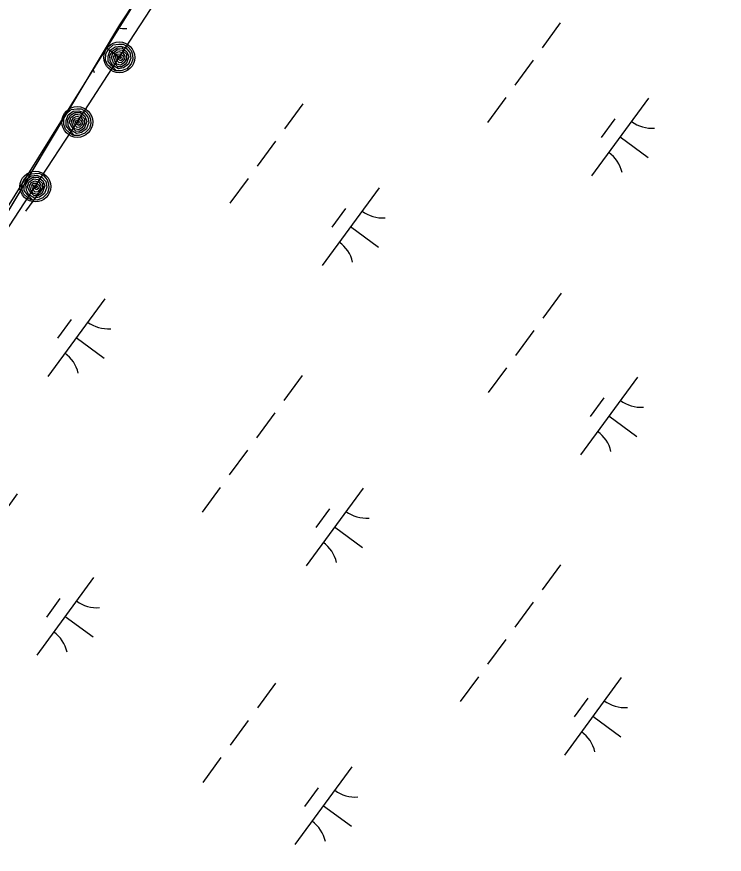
# Model space of a CAD drawing. Extents: x 3905714 to 3926767, y 183354 to 205755.
# Drawn here: x 3917716.6 to 3918084.1, y 191978.9 to 192413.8 of the extents above; entities that cross this region are included whole.
import ezdxf

# ---------------------------------------------------------------- set-up
doc = ezdxf.new("R2010")
doc.units = 0
for name, color, linetype in [('V-RIVR-EDGE', 7, 'Continuous'), ('V-RRAP-FSHR', 7, 'Continuous'), ('V-TOPO-SHOR', 7, 'Continuous'), ('V-WETL-SWMP', 7, 'Continuous')]:
    doc.layers.add(name, color=color, linetype=linetype)

msp = doc.modelspace()

# ---------------------------------------------------------------- linework, layer by layer
at = {"layer": 'V-RIVR-EDGE'}
msp.add_lwpolyline([(3919493.03, 195270.35), (3919305.22, 194922.64), (3919123, 194558.19), (3919063.5, 194396.42), (3918673.01, 193834.87), (3918364.35, 193295.63), (3917893.91, 192607.64), (3917620.57, 192168.81), (3917187.32, 191508.71)], dxfattribs=at)
at = {"layer": 'V-RRAP-FSHR'}
for points in [[(3917704.4, 192292.69), (3917726.21, 192325.6), (3917748.17, 192359.14), (3917769.82, 192392.67), (3917791.63, 192426.2), (3917813.4, 192459.76), (3917835.11, 192493.36), (3917856.82, 192526.95), (3917878.52, 192560.55), (3917900.23, 192594.15), (3917921.94, 192627.75), (3917943.64, 192661.34), (3917965.35, 192694.94), (3917987.57, 192728.54), (3918009.14, 192761.89), (3918031.43, 192795.11), (3918053.72, 192828.32), (3918076.7, 192861.53), (3918098.3, 192894.75)], [(3917767.87, 192385.61), (3917766.07, 192386.65), (3917763.69, 192388.89), (3917762.74, 192391.29), (3917762.9, 192394.5), (3917764.23, 192396.92), (3917766.67, 192399.17), (3917769.56, 192399.52), (3917771.83, 192399.58), (3917774.29, 192398.16), (3917775.94, 192396.25), (3917776.73, 192394.02), (3917776.86, 192391.81), (3917776.08, 192389.32), (3917773.7, 192386.78), (3917770.72, 192385.64), (3917768.32, 192385.71), (3917765.9, 192388.26), (3917764.07, 192390.6), (3917763.96, 192393.39), (3917765.12, 192396.41), (3917767.63, 192398.23), (3917770.63, 192398.55), (3917773.26, 192397.6), (3917775.26, 192395.26), (3917775.8, 192392.32), (3917774.58, 192389.11), (3917772.07, 192387.24), (3917769.34, 192386.68), (3917766.47, 192388.44), (3917765.15, 192390.87), (3917764.97, 192393.71), (3917766.25, 192396.16), (3917768.52, 192397.51), (3917771.28, 192397.56), (3917773.76, 192395.64), (3917774.75, 192392.97), (3917773.46, 192389.31), (3917771.05, 192387.81), (3917769.14, 192387.83), (3917766.9, 192389.91), (3917765.81, 192392.58), (3917766.49, 192394.92), (3917768.95, 192396.71), (3917771.3, 192396.4), (3917773.56, 192394.3), (3917773.56, 192391.89), (3917772.36, 192389.78), (3917770.53, 192388.63), (3917768.54, 192389.16), (3917767.46, 192390.83), (3917766.81, 192393.04), (3917767.84, 192394.85), (3917769.61, 192395.69), (3917771.69, 192395.03), (3917772.64, 192393.37), (3917772.5, 192391.61), (3917771.04, 192389.94), (3917769.72, 192389.79), (3917768.39, 192391.28), (3917767.93, 192393.15), (3917768.68, 192394.37), (3917770.24, 192394.51), (3917771.76, 192393.42), (3917771.58, 192391.79), (3917770.58, 192390.9), (3917769.14, 192391.7), (3917768.95, 192393.33), (3917770.1, 192393.59), (3917770.74, 192392.65), (3917770.46, 192391.85), (3917769.79, 192392.64)], [(3917746.07, 192352.08), (3917744.26, 192353.11), (3917741.88, 192355.36), (3917740.93, 192357.76), (3917741.1, 192360.96), (3917742.42, 192363.38), (3917744.87, 192365.63), (3917747.75, 192365.99), (3917750.02, 192366.05), (3917752.48, 192364.62), (3917754.13, 192362.71), (3917754.92, 192360.49), (3917755.05, 192358.28), (3917754.27, 192355.78), (3917751.89, 192353.25), (3917748.92, 192352.11), (3917746.51, 192352.17), (3917744.09, 192354.73), (3917742.26, 192357.07), (3917742.16, 192359.86), (3917743.31, 192362.87), (3917745.83, 192364.7), (3917748.83, 192365.01), (3917751.46, 192364.07), (3917753.46, 192361.72), (3917753.99, 192358.79), (3917752.77, 192355.57), (3917750.27, 192353.71), (3917747.53, 192353.15), (3917744.66, 192354.91), (3917743.35, 192357.34), (3917743.17, 192360.18), (3917744.45, 192362.63), (3917746.72, 192363.98), (3917749.48, 192364.03), (3917751.96, 192362.1), (3917752.95, 192359.44), (3917751.65, 192355.78), (3917749.24, 192354.27), (3917747.33, 192354.29), (3917745.09, 192356.38), (3917744, 192359.04), (3917744.69, 192361.39), (3917747.14, 192363.18), (3917749.49, 192362.87), (3917751.75, 192360.77), (3917751.76, 192358.36), (3917750.56, 192356.24), (3917748.73, 192355.1), (3917746.73, 192355.62), (3917745.66, 192357.3), (3917745, 192359.51), (3917746.03, 192361.31), (3917747.8, 192362.15), (3917749.89, 192361.5), (3917750.83, 192359.83), (3917750.7, 192358.07), (3917749.23, 192356.41), (3917747.91, 192356.25), (3917746.58, 192357.75), (3917746.12, 192359.62), (3917746.88, 192360.84), (3917748.43, 192360.98), (3917749.95, 192359.88), (3917749.77, 192358.26), (3917748.77, 192357.37), (3917747.34, 192358.16), (3917747.14, 192359.79), (3917748.29, 192360.06), (3917748.93, 192359.11), (3917748.66, 192358.32), (3917747.98, 192359.1)], [(3917724.26, 192318.55), (3917722.46, 192319.58), (3917720.08, 192321.83), (3917719.12, 192324.22), (3917719.29, 192327.43), (3917720.62, 192329.85), (3917723.06, 192332.1), (3917725.94, 192332.46), (3917728.22, 192332.52), (3917730.68, 192331.09), (3917732.33, 192329.18), (3917733.12, 192326.96), (3917733.25, 192324.74), (3917732.46, 192322.25), (3917730.08, 192319.71), (3917727.11, 192318.58), (3917724.71, 192318.64), (3917722.28, 192321.19), (3917720.45, 192323.53), (3917720.35, 192326.32), (3917721.51, 192329.34), (3917724.02, 192331.16), (3917727.02, 192331.48), (3917729.65, 192330.54), (3917731.65, 192328.19), (3917732.19, 192325.26), (3917730.96, 192322.04), (3917728.46, 192320.18), (3917725.73, 192319.62), (3917722.86, 192321.38), (3917721.54, 192323.8), (3917721.36, 192326.64), (3917722.64, 192329.09), (3917724.91, 192330.44), (3917727.67, 192330.5), (3917730.15, 192328.57), (3917731.14, 192325.9), (3917729.84, 192322.24), (3917727.43, 192320.74), (3917725.53, 192320.76), (3917723.29, 192322.84), (3917722.19, 192325.51), (3917722.88, 192327.85), (3917725.33, 192329.64), (3917727.68, 192329.34), (3917729.95, 192327.24), (3917729.95, 192324.83), (3917728.75, 192322.71), (3917726.92, 192321.56), (3917724.93, 192322.09), (3917723.85, 192323.77), (3917723.19, 192325.98), (3917724.23, 192327.78), (3917726, 192328.62), (3917728.08, 192327.96), (3917729.02, 192326.3), (3917728.89, 192324.54), (3917727.43, 192322.87), (3917726.1, 192322.72), (3917724.77, 192324.22), (3917724.31, 192326.08), (3917725.07, 192327.3), (3917726.63, 192327.44), (3917728.15, 192326.35), (3917727.96, 192324.72), (3917726.97, 192323.83), (3917725.53, 192324.63), (3917725.33, 192326.26), (3917726.48, 192326.52), (3917727.13, 192325.58), (3917726.85, 192324.78), (3917726.18, 192325.57)]]:
    msp.add_lwpolyline(points, dxfattribs=at)
for centre in [(3917769.82, 192392.67), (3917748.02, 192359.14), (3917726.21, 192325.6)]:
    msp.add_circle(centre, 8, dxfattribs=at)
at = {"layer": 'V-TOPO-SHOR'}
msp.add_lwpolyline([(3917580.91, 192095.24), (3917614.08, 192149.13), (3917770.11, 192409.57), (3917907.5, 192616.98), (3917938.89, 192670.08), (3917985.51, 192731.38), (3918099.57, 192904.08), (3918230.43, 193106.83), (3918368.8, 193301.82), (3918407.85, 193366.27), (3918497.71, 193516.49), (3918586.1, 193672.1)], dxfattribs=at)
at = {"layer": 'V-WETL-SWMP'}
for p, q in [((3917770.11, 192409.57), (3917907.5, 192616.98)), ((3917614.08, 192149.13), (3917770.11, 192409.57)), ((3917998.93, 192410.55), (3917989.47, 192397.64)), ((3917763.07, 192397.82), (3917770.35, 192392.49)), ((3917984.74, 192391.19), (3917975.29, 192378.28)), ((3917970.56, 192371.83), (3917961.1, 192358.92)), ((3917865.15, 192368.54), (3917855.69, 192355.63)), ((3918044.74, 192371.5), (3918015.19, 192331.17)), ((3918027.29, 192360.74), (3918020.2, 192351.06)), ((3918029.97, 192351.34), (3918044.49, 192340.7)), ((3917850.96, 192349.18), (3917841.51, 192336.27)), ((3917836.78, 192329.82), (3917827.32, 192316.91)), ((3917730.62, 192325.78), (3917721.16, 192312.87)), ((3917904.79, 192324.99), (3917875.24, 192284.65)), ((3917887.33, 192314.22), (3917880.24, 192304.54)), ((3917890.01, 192304.82), (3917904.53, 192294.18)), ((3917999.33, 192270.23), (3917989.87, 192257.33)), ((3917762.25, 192267.37), (3917732.7, 192227.04)), ((3917744.8, 192256.6), (3917737.7, 192246.92)), ((3917985.14, 192250.87), (3917975.69, 192237.97)), ((3917747.47, 192247.2), (3917761.99, 192236.57)), ((3917970.96, 192231.51), (3917961.5, 192218.61)), ((3917864.8, 192227.47), (3917855.34, 192214.57)), ((3918038.97, 192226.68), (3918009.42, 192186.35)), ((3918021.51, 192215.91), (3918014.42, 192206.23)), ((3917850.61, 192208.11), (3917841.16, 192195.21)), ((3918024.19, 192206.51), (3918038.71, 192195.88)), ((3917836.43, 192188.75), (3917826.97, 192175.85)), ((3917822.24, 192169.39), (3917812.79, 192156.49)), ((3917896.43, 192169.07), (3917866.88, 192128.73)), ((3917716.83, 192166.1), (3917707.38, 192153.19)), ((3917878.97, 192158.3), (3917871.88, 192148.62)), ((3917881.65, 192148.9), (3917896.17, 192138.26)), ((3917998.98, 192129.17), (3917989.52, 192116.26)), ((3917756.47, 192122.55), (3917726.92, 192082.22)), ((3917739.02, 192111.78), (3917731.93, 192102.1)), ((3917984.79, 192109.81), (3917975.34, 192096.9)), ((3917741.7, 192102.38), (3917756.22, 192091.74)), ((3917970.61, 192090.45), (3917961.15, 192077.54)), ((3917851.01, 192067.8), (3917841.56, 192054.89)), ((3917956.42, 192071.09), (3917946.97, 192058.18)), ((3918030.61, 192070.76), (3918001.06, 192030.43)), ((3918013.15, 192059.99), (3918006.06, 192050.31)), ((3918015.83, 192050.59), (3918030.35, 192039.95)), ((3917836.83, 192048.44), (3917827.37, 192035.53)), ((3917822.64, 192029.08), (3917813.19, 192016.17)), ((3917890.65, 192024.24), (3917861.1, 191983.91)), ((3917873.2, 192013.48), (3917866.11, 192003.8)), ((3917875.88, 192004.08), (3917890.4, 191993.44))]:
    msp.add_line(p, q, dxfattribs=at)
for centre, start, end in [((3917772.35, 192425.27), 259.4734, 274.5436), ((3917739.7, 192380.7), 13, 19.412), ((3918046.48, 192373.48), 233, 274.5436), ((3918013.83, 192328.91), 13, 54.5436), ((3917906.53, 192326.96), 233, 274.5436), ((3917873.88, 192282.4), 13, 54.5436), ((3917763.99, 192269.35), 233, 274.5436), ((3917731.34, 192224.78), 13, 54.5436), ((3918040.71, 192228.66), 233, 274.5436), ((3918008.06, 192184.09), 13, 54.5436), ((3917898.17, 192171.04), 233, 274.5436), ((3917865.52, 192126.48), 13, 54.5436), ((3917758.21, 192124.52), 233, 274.5436), ((3917725.56, 192079.96), 13, 54.5436), ((3918032.35, 192072.73), 233, 274.5436), ((3917999.7, 192028.17), 13, 54.5436), ((3917892.39, 192026.22), 233, 274.5436), ((3917859.74, 191981.66), 13, 54.5436)]:
    msp.add_arc(centre, 17.62, start, end, dxfattribs=at)

doc.saveas('drawing.dxf')
